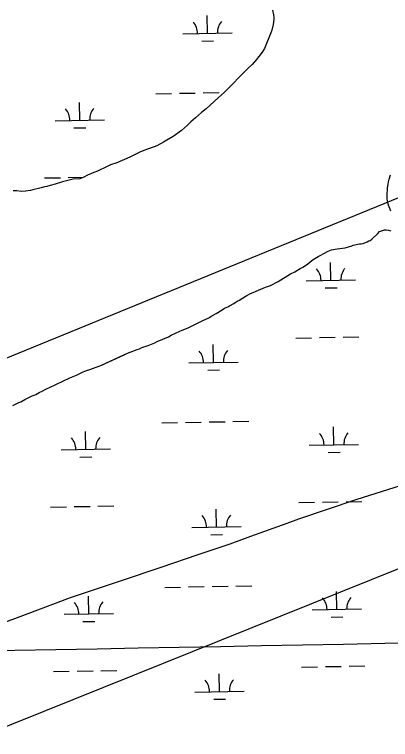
# Model space of a CAD drawing. Extents: x 3957609 to 3995875, y 234277 to 260273.
# Drawn here: x 3974335 to 3975095, y 248845 to 250310 of the extents above; entities that cross this region are included whole.
import ezdxf

# ---------------------------------------------------------------- set-up
doc = ezdxf.new("R2010")
doc.units = 0
for name, color, linetype in [('V-GRID-MAJR', 7, 'Continuous'), ('V-TOPO-SHOR', 7, 'Continuous'), ('V-UTIL-LINE', 7, 'Continuous'), ('V-WETL-SWMP', 7, 'Continuous')]:
    doc.layers.add(name, color=color, linetype=linetype)

msp = doc.modelspace()

# ---------------------------------------------------------------- linework, layer by layer
at = {"layer": 'V-GRID-MAJR'}
msp.add_spline([(3961703.892, 248787.859), (3967022.571, 248887.277), (3972341.236, 248987.469), (3977659.886, 249088.434), (3982978.522, 249190.173), (3988297.143, 249292.685), (3993615.748, 249395.971), (3993615.749, 249395.971)], degree=3, dxfattribs=at)
at = {"layer": 'V-TOPO-SHOR'}
for points in [[(3974856.628, 250319.148), (3974858.786, 250309.684), (3974859.69, 250304.146), (3974859.696, 250300.038), (3974858.104, 250289.851), (3974855.442, 250278.591), (3974853.664, 250272.871), (3974840.318, 250241.408), (3974835.863, 250233.898), (3974829.088, 250225.132), (3974824.274, 250219.23), (3974815.359, 250209.211), (3974806.618, 250200.8), (3974802.872, 250196.686), (3974763.276, 250156.782), (3974758.637, 250152.488), (3974746.507, 250141.748), (3974722.424, 250119.734), (3974713.327, 250111.681), (3974700.837, 250101.478), (3974691.561, 250093.245), (3974684.962, 250086.268), (3974672.83, 250075.53), (3974655.52, 250063.531), (3974643.208, 250055.828), (3974636.603, 250052.066), (3974622.859, 250044.898), (3974617.145, 250042.567), (3974604.112, 250037.9), (3974593.22, 250033.595), (3974588.399, 250031.979), (3974577.69, 250026.247), (3974568.407, 250021.586), (3974541.985, 250010.467), (3974529.308, 250005.982), (3974522.167, 250002.932), (3974503.065, 249993.612), (3974495.389, 249990.563), (3974482.534, 249985.002), (3974474.858, 249981.238), (3974467.36, 249978.191), (3974453.428, 249976.917), (3974440.212, 249974.037), (3974432.356, 249971.881), (3974417.356, 249967.389), (3974406.819, 249964.692), (3974400.391, 249962.718), (3974395.926, 249961.639), (3974388.963, 249959.662), (3974371.819, 249955.704), (3974367.176, 249954.446), (3974357.352, 249953), (3974348.777, 249952.273), (3974339.666, 249953.33), (3974332.34, 249953.854)], [(3975095.855, 249912.427), (3975093.87, 249917.957), (3975091.091, 249924.672), (3975089.899, 249929.413), (3975088.306, 249937.317), (3975088.285, 249949.57), (3975089.07, 249953.522), (3975089.455, 249959.451), (3975090.63, 249966.173), (3975091.411, 249971.709), (3975092.588, 249977.242), (3975095.341, 249985.942)], [(3974485.51, 249591.842), (3974509.408, 249600.814), (3974556.407, 249621.837), (3974563.516, 249625.406), (3974569.048, 249627.786), (3974582.872, 249632.947), (3974587.613, 249634.534), (3974592.747, 249636.916), (3974605.387, 249641.282), (3974618.423, 249646.443), (3974623.557, 249648.823), (3974646.466, 249658.741), (3974651.599, 249661.912), (3974669.373, 249669.846), (3974672.533, 249671.036), (3974680.828, 249675.001), (3974685.962, 249676.985), (3974715.977, 249691.659), (3974720.716, 249693.643), (3974727.825, 249697.211), (3974734.143, 249701.174), (3974742.833, 249705.931), (3974755.074, 249713.065), (3974759.811, 249716.235), (3974766.524, 249719.407), (3974769.684, 249721.39), (3974778.372, 249726.145), (3974781.135, 249728.128), (3974785.083, 249730.505), (3974789.822, 249732.883), (3974792.589, 249734.47), (3974804.828, 249742.394), (3974811.936, 249745.964), (3974817.861, 249747.948), (3974823.786, 249750.725), (3974842.747, 249758.661), (3974852.622, 249762.628), (3974868.023, 249770.165), (3974893.295, 249785.619), (3974901.983, 249789.981), (3974912.645, 249796.717), (3974917.777, 249799.492), (3974923.702, 249803.06), (3974928.044, 249805.833), (3974936.334, 249812.567), (3974939.097, 249814.547), (3974949.363, 249820.888), (3974952.919, 249822.868), (3974960.816, 249826.835), (3974969.503, 249831.593), (3974976.219, 249834.37), (3974987.677, 249836.365), (3975003.484, 249838.761), (3975010.597, 249840.749), (3975017.312, 249842.341), (3975020.077, 249843.53), (3975032.721, 249846.318), (3975036.276, 249846.719), (3975040.229, 249847.516), (3975048.128, 249850.295), (3975051.683, 249852.277), (3975054.448, 249853.467), (3975057.606, 249855.843), (3975059.974, 249858.614), (3975067.078, 249864.951), (3975069.446, 249867.721), (3975073.392, 249871.285), (3975083.268, 249874.859), (3975086.43, 249874.863), (3975091.173, 249874.08), (3975096.314, 249872.508)], [(3974331.351, 249519.932), (3974335.416, 249521.583), (3974344.028, 249525.812), (3974347.468, 249527.315), (3974356.08, 249531.542), (3974370.961, 249539.409), (3974374.869, 249540.908), (3974377.842, 249542.264), (3974385.047, 249546.044), (3974390.683, 249548.762), (3974398.359, 249552.846), (3974401.333, 249554.201), (3974404.458, 249555.399), (3974447.19, 249575.609), (3974460.172, 249581.171), (3974463.148, 249582.683), (3974473.631, 249587.506), (3974477.541, 249589.159), (3974482.542, 249590.951), (3974485.51, 249591.842)], [(3974239.137, 249053.334), (3974357.293, 249097.346), (3974447.99, 249131.453), (3974549.299, 249165.253), (3974631.477, 249192.93), (3974706.131, 249218.376), (3974771.368, 249240.059), (3974813.11, 249255.838), (3974886.209, 249281.621), (3974910.058, 249290.48), (3975026.112, 249329.528), (3975130.065, 249362.82)]]:
    msp.add_lwpolyline(points, dxfattribs=at)
at = {"layer": 'V-UTIL-LINE'}
for points in [[(3961767.682, 245361.868), (3961943.705, 245468.964), (3965208.639, 247597.169), (3966396.749, 247622.307), (3967484.854, 247669.667), (3969697.646, 247716.332), (3970569.601, 248052.102), (3971717.759, 248552.062), (3975420.027, 250066.441), (3979384.42, 251663.69), (3984441.626, 253334.756), (3993476.194, 256555.397)], [(3993486.783, 256012.187), (3984358.232, 252707.382), (3984355.815, 252706.645), (3979327.531, 250885.592), (3969939.425, 247110.423), (3969929.75, 247106.755), (3966670.117, 247144.723), (3965413.49, 247134.313), (3961768.13, 245337.826)]]:
    msp.add_lwpolyline(points, dxfattribs=at)
at = {"layer": 'V-WETL-SWMP'}
for p, q in [((3974725.292, 250271.949), (3974724.638, 250307.943)), ((3974675.3, 250271.04), (3974775.284, 250272.858)), ((3974713.575, 250256.303), (3974737.571, 250256.739)), ((3974620.649, 250149.956), (3974652.643, 250150.537)), ((3974668.641, 250150.828), (3974700.635, 250151.41)), ((3974716.633, 250151.701), (3974748.627, 250152.283)), ((3974467.005, 250096.411), (3974466.35, 250132.406)), ((3974417.013, 250095.502), (3974516.996, 250097.321)), ((3974455.287, 250080.765), (3974479.283, 250081.201)), ((3974395.707, 249979.664), (3974427.702, 249980.246)), ((3974443.699, 249980.537), (3974474.51, 249981.097)), ((3974974.878, 249772.916), (3974974.223, 249808.91)), ((3974924.886, 249772.007), (3975024.869, 249773.825)), ((3974963.16, 249757.27), (3974987.156, 249757.706)), ((3974999.565, 249657.914), (3975031.559, 249658.496)), ((3974903.58, 249656.169), (3974935.575, 249656.75)), ((3974951.572, 249657.041), (3974983.567, 249657.623)), ((3974737.388, 249606.709), (3974736.734, 249642.703)), ((3974687.396, 249605.8), (3974787.38, 249607.618)), ((3974725.671, 249591.063), (3974749.667, 249591.499)), ((3974632.745, 249484.716), (3974664.739, 249485.297)), ((3974680.737, 249485.588), (3974712.731, 249486.17)), ((3974728.729, 249486.461), (3974760.724, 249487.043)), ((3974776.721, 249487.334), (3974808.716, 249487.915)), ((3974479.101, 249431.171), (3974478.446, 249467.166)), ((3974980.926, 249440.296), (3974980.271, 249476.29)), ((3974930.934, 249439.387), (3975030.918, 249441.205)), ((3974429.109, 249430.262), (3974529.092, 249432.08)), ((3974969.208, 249424.65), (3974993.204, 249425.086)), ((3974467.383, 249415.525), (3974491.379, 249415.961)), ((3974909.628, 249323.549), (3974941.623, 249324.13)), ((3974957.621, 249324.421), (3974989.615, 249325.003)), ((3975005.613, 249325.294), (3975037.607, 249325.876)), ((3974407.803, 249314.424), (3974439.798, 249315.006)), ((3974455.795, 249315.297), (3974487.79, 249315.878)), ((3974503.788, 249316.169), (3974535.782, 249316.751)), ((3974743.436, 249274.089), (3974742.782, 249310.083)), ((3974693.444, 249273.18), (3974793.428, 249274.998)), ((3974731.719, 249258.443), (3974755.715, 249258.879)), ((3974638.793, 249152.096), (3974670.787, 249152.677)), ((3974686.785, 249152.968), (3974718.78, 249153.55)), ((3974734.777, 249153.841), (3974766.772, 249154.423)), ((3974782.769, 249154.713), (3974814.764, 249155.295)), ((3974485.149, 249098.551), (3974484.494, 249134.545)), ((3974986.974, 249107.676), (3974986.319, 249143.67)), ((3974936.982, 249106.767), (3975036.966, 249108.585)), ((3974435.157, 249097.642), (3974535.141, 249099.46)), ((3974975.256, 249092.03), (3974999.252, 249092.466)), ((3974473.431, 249082.905), (3974497.427, 249083.341)), ((3974509.836, 248983.549), (3974541.83, 248984.131)), ((3974915.677, 248990.929), (3974947.671, 248991.51)), ((3974963.669, 248991.801), (3974995.663, 248992.383)), ((3975011.661, 248992.674), (3975043.655, 248993.256)), ((3974413.851, 248981.804), (3974445.846, 248982.386)), ((3974461.844, 248982.677), (3974493.838, 248983.258)), ((3974749.484, 248941.469), (3974748.83, 248977.463)), ((3974699.493, 248940.56), (3974799.476, 248942.378)), ((3974737.767, 248925.823), (3974761.763, 248926.259))]:
    msp.add_line(p, q, dxfattribs=at)
for points in [[(3974856.628, 250319.148), (3974858.787, 250309.683), (3974859.689, 250304.146), (3974859.695, 250300.037), (3974858.104, 250289.851), (3974855.442, 250278.592), (3974853.665, 250272.872), (3974840.317, 250241.408), (3974835.863, 250233.898), (3974829.088, 250225.133), (3974824.274, 250219.23), (3974815.358, 250209.211), (3974806.617, 250200.8), (3974802.872, 250196.685), (3974763.276, 250156.782), (3974758.638, 250152.487), (3974746.507, 250141.748), (3974722.425, 250119.735), (3974713.327, 250111.682), (3974700.837, 250101.478), (3974691.561, 250093.245), (3974684.962, 250086.267), (3974672.831, 250075.529), (3974655.521, 250063.531), (3974643.207, 250055.829), (3974636.603, 250052.067), (3974622.858, 250044.899), (3974617.145, 250042.567), (3974604.111, 250037.901), (3974593.22, 250033.596), (3974588.399, 250031.98), (3974577.69, 250026.246), (3974568.407, 250021.586), (3974541.985, 250010.467), (3974529.308, 250005.981), (3974522.167, 250002.932), (3974503.066, 249993.611), (3974495.389, 249990.562), (3974482.535, 249985.003), (3974474.859, 249981.239), (3974467.361, 249978.19), (3974453.428, 249976.917), (3974440.212, 249974.037), (3974432.355, 249971.881), (3974417.356, 249967.39), (3974406.82, 249964.693), (3974400.391, 249962.718), (3974395.927, 249961.639), (3974388.963, 249959.662)], [(3975095.855, 249912.427), (3975093.87, 249917.957), (3975091.092, 249924.672), (3975089.899, 249929.413), (3975088.305, 249937.316), (3975088.285, 249949.569), (3975089.069, 249953.522), (3975089.455, 249959.452), (3975090.63, 249966.173), (3975091.411, 249971.708), (3975092.588, 249977.243), (3975095.341, 249985.943)], [(3974388.963, 249959.662), (3974371.819, 249955.704), (3974367.176, 249954.446), (3974357.352, 249953.001), (3974348.778, 249952.273), (3974339.665, 249953.33), (3974332.34, 249953.854)], [(3974976.219, 249834.369), (3974987.678, 249836.364), (3975003.484, 249838.761), (3975010.596, 249840.749), (3975017.312, 249842.341), (3975020.077, 249843.531), (3975032.721, 249846.318), (3975036.277, 249846.719), (3975040.229, 249847.516), (3975048.129, 249850.295), (3975051.683, 249852.277), (3975054.448, 249853.468), (3975057.606, 249855.844), (3975059.973, 249858.615), (3975067.078, 249864.95), (3975069.445, 249867.721), (3975073.392, 249871.284), (3975083.267, 249874.858), (3975086.429, 249874.863), (3975091.173, 249874.08), (3975096.314, 249872.507)], [(3974331.351, 249519.932), (3974335.417, 249521.583), (3974344.027, 249525.811), (3974347.469, 249527.315), (3974356.08, 249531.542), (3974370.961, 249539.409), (3974374.869, 249540.907), (3974377.842, 249542.263), (3974385.048, 249546.044), (3974390.683, 249548.761), (3974398.359, 249552.846), (3974401.333, 249554.202), (3974404.459, 249555.4), (3974447.189, 249575.609), (3974460.172, 249581.172), (3974463.147, 249582.683), (3974473.632, 249587.505), (3974477.542, 249589.158), (3974482.542, 249590.951), (3974485.509, 249591.841), (3974509.407, 249600.813), (3974556.408, 249621.837), (3974563.517, 249625.406), (3974569.047, 249627.786), (3974582.872, 249632.947), (3974587.613, 249634.535), (3974592.747, 249636.915), (3974605.388, 249641.283), (3974618.423, 249646.443), (3974623.558, 249648.822), (3974646.466, 249658.741), (3974651.599, 249661.911), (3974669.373, 249669.845), (3974672.533, 249671.035), (3974680.827, 249675.001), (3974685.962, 249676.986), (3974715.978, 249691.659), (3974720.717, 249693.643), (3974727.826, 249697.211), (3974734.144, 249701.174), (3974742.832, 249705.931), (3974755.073, 249713.065), (3974759.811, 249716.235), (3974766.525, 249719.408), (3974769.684, 249721.389), (3974778.372, 249726.146), (3974781.135, 249728.127), (3974785.084, 249730.505), (3974789.823, 249732.884), (3974792.588, 249734.47), (3974804.828, 249742.394), (3974811.936, 249745.963), (3974817.862, 249747.949), (3974823.786, 249750.725), (3974842.746, 249758.661), (3974852.621, 249762.629), (3974868.023, 249770.164), (3974893.295, 249785.619), (3974901.983, 249789.981), (3974912.644, 249796.718), (3974917.778, 249799.493), (3974923.701, 249803.06), (3974928.044, 249805.833), (3974936.334, 249812.566), (3974939.097, 249814.547), (3974949.364, 249820.887), (3974952.918, 249822.869), (3974960.816, 249826.835), (3974969.504, 249831.592), (3974976.219, 249834.369)]]:
    msp.add_lwpolyline(points, dxfattribs=at)
for centre, start, end in [((3974670.05, 250271.42), 0.269879, 41.813537), ((3974780.517, 250273.428), 140.269876, 181.813534), ((3974411.762, 250095.882), 0.269879, 41.813537), ((3974522.23, 250097.891), 140.269876, 181.813534), ((3974919.635, 249772.387), 0.269879, 41.813537), ((3975030.103, 249774.395), 140.269876, 181.813534), ((3974682.146, 249606.18), 0.269879, 41.813537), ((3974792.613, 249608.188), 140.269876, 181.813534), ((3974423.858, 249430.642), 0.269879, 41.813537), ((3974534.326, 249432.651), 140.269876, 181.813534), ((3974925.683, 249439.767), 0.269879, 41.813537), ((3975036.151, 249441.775), 140.269876, 181.813534), ((3974688.194, 249273.56), 0.269879, 41.813537), ((3974798.661, 249275.568), 140.269876, 181.813534), ((3974931.731, 249107.147), 0.269879, 41.813537), ((3975042.199, 249109.155), 140.269876, 181.813534), ((3974429.906, 249098.022), 0.269879, 41.813537), ((3974540.374, 249100.03), 140.269876, 181.813534), ((3974694.242, 248940.94), 0.269879, 41.813537), ((3974804.709, 248942.948), 140.269876, 181.813534)]:
    msp.add_arc(centre, 35.246, start, end, dxfattribs=at)

doc.saveas('drawing.dxf')
